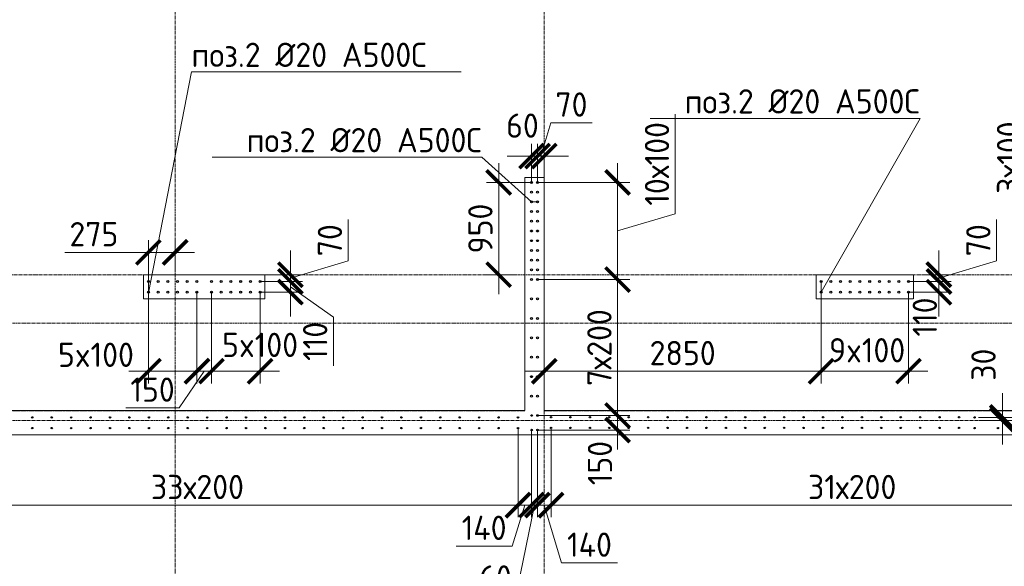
# Model space of a CAD drawing. Header units: millimetres. Extents: x -56135 to 1694203, y -446411 to -23139.
# Tile 292 of 311: x 995958 to 1006094, y -84873 to -79244. Entities that reach past the tile are written whole.
import ezdxf
from ezdxf import colors
from ezdxf.entities.mleader import LeaderData, LeaderLine
from ezdxf.math import Vec2, Vec3

# ---------------------------------------------------------------- set-up
doc = ezdxf.new("R2010")
doc.units = ezdxf.units.MM
for name, pattern in [('01 Штриховая _4 мм_', [6, 3.5, -2.5]), ('______5', [1100, 800, -100, 100, -100]), ('HIDDEN2', [4.7625, 3.175, -1.5875]), ('осевая', [50.8, 31.75, -6.35, 6.35, -6.35])]:
    doc.linetypes.add(name, pattern=pattern)
for name, color, linetype, lineweight in [('1 Стены', 3, 'Continuous', 30), ('Оси', 40, '______5', 18), ('подоснова', 151, 'Continuous', 5), ('РАЗМЕРЫ', 1, 'Continuous', 9), ('СТЕНЫ', 3, 'Continuous', 30)]:
    doc.layers.add(name, color=color, linetype=linetype, lineweight=lineweight)
doc.styles.add('GOST-2.304_Type-B', font='GOST_Common.ttf')
doc.dimstyles.new('СПДС', dxfattribs={"dimscale": 100, "dimtxt": 2.5, "dimasz": 2.5, "dimexe": 1.25, "dimexo": 0, "dimtad": 1, "dimdec": 0, "dimtxsty": 'GOST-2.304_Type-B', "dimblk": 'ARCHTICK', "dimcen": 2.5, "dimdle": 2, "dimadec": 0, "dimazin": 2, "dimtfac": 0.75, "dimtdec": 0, "dimtmove": 1, "dimatfit": 3, "dimfxl": 1, "dimtolj": 1, "dimarcsym": 1})

# ---------------------------------------------------------------- blocks, each defined once
blk = doc.blocks.new('оси 2.2-2.3')
at = {"layer": 'Оси', "color": 16, "linetype": 'осевая', "lineweight": 0, "transparency": 33554687}
for p, q in [((511254.9, -104267.9), (511254.9, -134893.5)), ((515054.9, -104267.9), (515054.9, -134893.5)), ((468653.8, -126895.4), (523707.4, -126895.4)), ((468076.3, -127395.4), (524372.9, -127395.4)), ((468076.3, -128395.4), (524372.9, -128395.4))]:
    blk.add_line(p, q, dxfattribs=at)
blk = doc.blocks.new('стены тп')
at = {"layer": '1 Стены', "color": 252, "linetype": 'HIDDEN2', "lineweight": 0, "true_color": 0x939598}
for p, q in [((903071, -206926), (902991, -206926)), ((902991, -206926), (902991, -207046)), ((903191, -206926), (903071, -206926)), ((903191, -209326), (903191, -206926)), ((902991, -207046), (902991, -209326)), ((899190, -207926), (899065, -207926)), ((899065, -207926), (899065, -208176)), ((900070, -207926), (899190, -207926)), ((900190, -207926), (900070, -207926)), ((900315, -207926), (900190, -207926)), ((900315, -208176), (900315, -207926)), ((906991, -207926), (905990, -207926)), ((905990, -207926), (905990, -208176)), ((906991, -208176), (906991, -207926)), ((899065, -208176), (899190, -208176)), ((899190, -208176), (900070, -208176)), ((900070, -208176), (900190, -208176)), ((900190, -208176), (900315, -208176)), ((905990, -208176), (906991, -208176)), ((898091, -209326), (896391, -209326)), ((898211, -209326), (898091, -209326)), ((900070, -209326), (898211, -209326)), ((900190, -209326), (900070, -209326)), ((902991, -209326), (900190, -209326)), ((907481, -209326), (903191, -209326)), ((907731, -209326), (907481, -209326)), ((909391, -209326), (907731, -209326)), ((884041, -209576), (909391, -209576))]:
    blk.add_line(p, q, dxfattribs=at)
blk = doc.blocks.new('_ArchTick')
at = {"color": 0, "linetype": 'ByBlock', "const_width": 0.15}
blk.add_lwpolyline([(-0.5, -0.5), (0.5, 0.5)], dxfattribs=at)
blk = doc.blocks.new('*D1674')
at = {"layer": 'DEFPOINTS', "color": 0, "transparency": 16777216}
for p in [(1001289, -80920), (1001289, -81920), (1002113, -81920)]:
    blk.add_point(p, dxfattribs=at)
at = {"layer": 'РАЗМЕРЫ', "color": 0, "lineweight": -2, "transparency": 16777216}
for p, q in [((1002707, -81242), (1002707, -80217)), ((1002113, -80720), (1002113, -82120)), ((1001289, -80920), (1002238, -80920)), ((1002113, -81420), (1002707, -81242)), ((1001289, -81920), (1002238, -81920))]:
    blk.add_line(p, q, dxfattribs=at)
at = {"layer": 'РАЗМЕРЫ', "color": 0, "lineweight": -2, "transparency": 16777216, "xscale": 250, "yscale": 250, "zscale": 250}
for p, rotation in [((1002113, -80920), 90), ((1002113, -81920), 270)]:
    blk.add_blockref('_ArchTick', p, dxfattribs=dict(at, rotation=rotation))
at = {"layer": 'РАЗМЕРЫ', "color": 0, "transparency": 16777216, "insert": (1002519, -80729), "char_height": 250, "attachment_point": 5, "rotation": 90, "style": 'GOST-2.304_Type-B'}
blk.add_mtext('\\A1;10х100', dxfattribs=at)
blk = doc.blocks.new('*D1675')
at = {"layer": 'DEFPOINTS', "color": 0, "transparency": 16777216}
for p in [(1001289, -81920), (1001288, -83320, -360), (1002113, -83320)]:
    blk.add_point(p, dxfattribs=at)
at = {"layer": 'РАЗМЕРЫ', "color": 0, "lineweight": -2, "transparency": 16777216}
for p, q in [((1002113, -81720), (1002113, -83520)), ((1001289, -81920), (1002238, -81920)), ((1001288, -83320), (1002238, -83320))]:
    blk.add_line(p, q, dxfattribs=at)
at = {"layer": 'РАЗМЕРЫ', "color": 0, "lineweight": -2, "transparency": 16777216, "xscale": 250, "yscale": 250, "zscale": 250}
for p, rotation in [((1002113, -81920), 90), ((1002113, -83320), 270)]:
    blk.add_blockref('_ArchTick', p, dxfattribs=dict(at, rotation=rotation))
at = {"layer": 'РАЗМЕРЫ', "color": 0, "transparency": 16777216, "insert": (1001926, -82620), "char_height": 250, "attachment_point": 5, "rotation": 90, "style": 'GOST-2.304_Type-B'}
blk.add_mtext('\\A1;7х200', dxfattribs=at)
blk = doc.blocks.new('*D1676')
at = {"layer": 'DEFPOINTS', "color": 0, "transparency": 16777216}
for p in [(1001289, -80649), (1001289, -80920), (1001358, -80910)]:
    blk.add_point(p, dxfattribs=at)
at = {"layer": 'РАЗМЕРЫ', "color": 0, "lineweight": -2, "transparency": 16777216}
for p, q in [((1001323, -80649), (1001426, -80305)), ((1001426, -80305), (1001850, -80305)), ((1001289, -80920), (1001289, -80524)), ((1001358, -80910), (1001358, -80524)), ((1001289, -80649), (1001039, -80649)), ((1001358, -80649), (1001289, -80649)), ((1001358, -80649), (1001289, -80649)), ((1001358, -80649), (1001608, -80649))]:
    blk.add_line(p, q, dxfattribs=at)
at = {"layer": 'РАЗМЕРЫ', "color": 0, "lineweight": -2, "transparency": 16777216, "xscale": 250, "yscale": 250, "zscale": 250}
blk.add_blockref('_ArchTick', (1001289, -80649), dxfattribs=at)
at = {"layer": 'РАЗМЕРЫ', "color": 0, "lineweight": -2, "transparency": 16777216, "xscale": 250, "yscale": 250, "zscale": 250, "rotation": 180}
blk.add_blockref('_ArchTick', (1001358, -80649), dxfattribs=at)
at = {"layer": 'РАЗМЕРЫ', "color": 0, "transparency": 16777216, "insert": (1001638, -80118), "char_height": 250, "attachment_point": 5, "style": 'GOST-2.304_Type-B'}
blk.add_mtext('\\A1;70', dxfattribs=at)
blk = doc.blocks.new('*D1677')
at = {"layer": 'DEFPOINTS', "color": 0, "transparency": 16777216}
for p in [(1001228, -80649), (1001289, -80831), (1001228, -80920)]:
    blk.add_point(p, dxfattribs=at)
at = {"layer": 'РАЗМЕРЫ', "color": 0, "lineweight": -2, "transparency": 16777216}
for p, q in [((1001228, -80920), (1001228, -80524)), ((1001289, -80831), (1001289, -80524)), ((1001228, -80649), (1000978, -80649)), ((1001289, -80649), (1001228, -80649)), ((1001289, -80649), (1001539, -80649))]:
    blk.add_line(p, q, dxfattribs=at)
at = {"layer": 'РАЗМЕРЫ', "color": 0, "lineweight": -2, "transparency": 16777216, "xscale": 250, "yscale": 250, "zscale": 250}
blk.add_blockref('_ArchTick', (1001228, -80649), dxfattribs=at)
at = {"layer": 'РАЗМЕРЫ', "color": 0, "lineweight": -2, "transparency": 16777216, "xscale": 250, "yscale": 250, "zscale": 250, "rotation": 180}
blk.add_blockref('_ArchTick', (1001289, -80649), dxfattribs=at)
at = {"layer": 'РАЗМЕРЫ', "color": 0, "transparency": 16777216, "insert": (1001134, -80335), "char_height": 250, "attachment_point": 5, "style": 'GOST-2.304_Type-B'}
blk.add_mtext('\\A1;60', dxfattribs=at)
blk = doc.blocks.new('*D1678')
at = {"layer": 'DEFPOINTS', "color": 0, "transparency": 16777216}
for p in [(1001288, -83320, -360), (1001296, -83470, -360), (1002113, -83470)]:
    blk.add_point(p, dxfattribs=at)
at = {"layer": 'РАЗМЕРЫ', "color": 0, "lineweight": -2, "transparency": 16777216}
for p, q in [((1002113, -83120), (1002113, -83670)), ((1001288, -83320), (1002238, -83320)), ((1001296, -83470), (1002238, -83470))]:
    blk.add_line(p, q, dxfattribs=at)
at = {"layer": 'РАЗМЕРЫ', "color": 0, "lineweight": -2, "transparency": 16777216, "xscale": 250, "yscale": 250, "zscale": 250}
for p, rotation in [((1002113, -83320), 90), ((1002113, -83470), 270)]:
    blk.add_blockref('_ArchTick', p, dxfattribs=dict(at, rotation=rotation))
at = {"layer": 'РАЗМЕРЫ', "color": 0, "transparency": 16777216, "insert": (1001932, -83810), "char_height": 250, "attachment_point": 5, "rotation": 90, "style": 'GOST-2.304_Type-B'}
blk.add_mtext('\\A1;150', dxfattribs=at)
blk = doc.blocks.new('*D1679')
at = {"layer": 'DEFPOINTS', "color": 0, "transparency": 16777216}
for p in [(1000889, -80920), (1001228, -80920), (1001046, -81870)]:
    blk.add_point(p, dxfattribs=at)
at = {"layer": 'РАЗМЕРЫ', "color": 0, "lineweight": -2, "transparency": 16777216}
for p, q in [((1000889, -82070), (1000889, -80720)), ((1001228, -80920), (1000764, -80920)), ((1001046, -81870), (1000764, -81870))]:
    blk.add_line(p, q, dxfattribs=at)
at = {"layer": 'РАЗМЕРЫ', "color": 0, "lineweight": -2, "transparency": 16777216, "xscale": 250, "yscale": 250, "zscale": 250}
for p, rotation in [((1000889, -80920), 90), ((1000889, -81870), 270)]:
    blk.add_blockref('_ArchTick', p, dxfattribs=dict(at, rotation=rotation))
at = {"layer": 'РАЗМЕРЫ', "color": 0, "transparency": 16777216, "insert": (1000701, -81395), "char_height": 250, "attachment_point": 5, "rotation": 90, "style": 'GOST-2.304_Type-B'}
blk.add_mtext('\\A1;950', dxfattribs=at)
blk = doc.blocks.new('_None')
blk = doc.blocks.new('*D1895')
at = {"layer": 'DEFPOINTS', "color": 0, "transparency": 16777216}
for p in [(994488, -83470, -360), (1001088, -83450, -720), (994488, -84243)]:
    blk.add_point(p, dxfattribs=at)
at = {"layer": 'РАЗМЕРЫ', "color": 0, "lineweight": -2, "transparency": 16777216}
for p, q in [((994488, -83470), (994488, -84368)), ((1001088, -83450), (1001088, -84368)), ((1001288, -84243), (994288, -84243))]:
    blk.add_line(p, q, dxfattribs=at)
at = {"layer": 'РАЗМЕРЫ', "color": 0, "lineweight": -2, "transparency": 16777216, "xscale": 250, "yscale": 250, "zscale": 250, "rotation": 180}
blk.add_blockref('_ArchTick', (994488, -84243), dxfattribs=at)
at = {"layer": 'РАЗМЕРЫ', "color": 0, "lineweight": -2, "transparency": 16777216, "xscale": 250, "yscale": 250, "zscale": 250}
blk.add_blockref('_ArchTick', (1001088, -84243), dxfattribs=at)
at = {"layer": 'РАЗМЕРЫ', "color": 0, "transparency": 16777216, "insert": (997788, -84056), "char_height": 250, "attachment_point": 5, "style": 'GOST-2.304_Type-B'}
blk.add_mtext('\\A1;33х200', dxfattribs=at)
blk = doc.blocks.new('*D1896')
at = {"layer": 'DEFPOINTS', "color": 0, "transparency": 16777216}
for p in [(1001088, -83450, -720), (1001228, -83470, -360), (1001228, -84243)]:
    blk.add_point(p, dxfattribs=at)
at = {"layer": 'РАЗМЕРЫ', "color": 0, "lineweight": -2, "transparency": 16777216}
for p, q in [((1001088, -83450), (1001088, -84368)), ((1001228, -83470), (1001228, -84368)), ((1000888, -84243), (1001428, -84243)), ((1001158, -84243), (1001027, -84664)), ((1001027, -84664), (1000452, -84664))]:
    blk.add_line(p, q, dxfattribs=at)
at = {"layer": 'РАЗМЕРЫ', "color": 0, "lineweight": -2, "transparency": 16777216, "xscale": 250, "yscale": 250, "zscale": 250, "rotation": 180}
blk.add_blockref('_ArchTick', (1001088, -84243), dxfattribs=at)
at = {"layer": 'РАЗМЕРЫ', "color": 0, "lineweight": -2, "transparency": 16777216, "xscale": 250, "yscale": 250, "zscale": 250}
blk.add_blockref('_ArchTick', (1001228, -84243), dxfattribs=at)
at = {"layer": 'РАЗМЕРЫ', "color": 0, "transparency": 16777216, "insert": (1000739, -84477), "char_height": 250, "attachment_point": 5, "style": 'GOST-2.304_Type-B'}
blk.add_mtext('\\A1;140', dxfattribs=at)
blk = doc.blocks.new('*D1897')
at = {"layer": 'DEFPOINTS', "color": 0, "transparency": 16777216}
for p in [(1001228, -83470, -360), (1001288, -83470, -360), (1001288, -84243)]:
    blk.add_point(p, dxfattribs=at)
at = {"layer": 'РАЗМЕРЫ', "color": 0, "lineweight": -2, "transparency": 16777216}
for p, q in [((1001228, -83470), (1001228, -84368)), ((1001288, -83470), (1001288, -84368)), ((1001228, -84243), (1000978, -84243)), ((1001258, -84243), (1001068, -85176)), ((1001228, -84243), (1001288, -84243)), ((1001228, -84243), (1001288, -84243)), ((1001288, -84243), (1001538, -84243)), ((1001068, -85176), (1000643, -85176))]:
    blk.add_line(p, q, dxfattribs=at)
at = {"layer": 'РАЗМЕРЫ', "color": 0, "lineweight": -2, "transparency": 16777216, "xscale": 250, "yscale": 250, "zscale": 250}
blk.add_blockref('_ArchTick', (1001228, -84243), dxfattribs=at)
at = {"layer": 'РАЗМЕРЫ', "color": 0, "lineweight": -2, "transparency": 16777216, "xscale": 250, "yscale": 250, "zscale": 250, "rotation": 180}
blk.add_blockref('_ArchTick', (1001288, -84243), dxfattribs=at)
at = {"layer": 'РАЗМЕРЫ', "color": 0, "transparency": 16777216, "insert": (1000856, -84988), "char_height": 250, "attachment_point": 5, "style": 'GOST-2.304_Type-B'}
blk.add_mtext('\\A1;60', dxfattribs=at)
blk = doc.blocks.new('*D1898')
at = {"layer": 'DEFPOINTS', "color": 0, "transparency": 16777216}
for p in [(1001288, -83470, -360), (1001428, -83448, -720), (1001428, -84243)]:
    blk.add_point(p, dxfattribs=at)
at = {"layer": 'РАЗМЕРЫ', "color": 0, "lineweight": -2, "transparency": 16777216}
for p, q in [((1001288, -83470), (1001288, -84368)), ((1001428, -83448), (1001428, -84368)), ((1001088, -84243), (1001628, -84243)), ((1001358, -84243), (1001536, -84837)), ((1001536, -84837), (1002111, -84837))]:
    blk.add_line(p, q, dxfattribs=at)
at = {"layer": 'РАЗМЕРЫ', "color": 0, "lineweight": -2, "transparency": 16777216, "xscale": 250, "yscale": 250, "zscale": 250, "rotation": 180}
blk.add_blockref('_ArchTick', (1001288, -84243), dxfattribs=at)
at = {"layer": 'РАЗМЕРЫ', "color": 0, "lineweight": -2, "transparency": 16777216, "xscale": 250, "yscale": 250, "zscale": 250}
blk.add_blockref('_ArchTick', (1001428, -84243), dxfattribs=at)
at = {"layer": 'РАЗМЕРЫ', "color": 0, "transparency": 16777216, "insert": (1001824, -84650), "char_height": 250, "attachment_point": 5, "style": 'GOST-2.304_Type-B'}
blk.add_mtext('\\A1;140', dxfattribs=at)
blk = doc.blocks.new('*D1605')
at = {"layer": 'DEFPOINTS', "color": 0, "transparency": 16777216}
for p in [(998433, -81940), (998745, -81940), (998433, -82050)]:
    blk.add_point(p, dxfattribs=at)
at = {"layer": 'РАЗМЕРЫ', "color": 0, "lineweight": -2, "transparency": 16777216}
for p, q in [((998745, -81940), (998745, -81690)), ((998433, -81940), (998870, -81940)), ((998745, -82050), (998745, -81940)), ((998745, -82050), (998745, -81940)), ((998745, -81995), (999188, -82307)), ((998433, -82050), (998870, -82050)), ((998745, -82050), (998745, -82300)), ((999188, -82307), (999188, -82807))]:
    blk.add_line(p, q, dxfattribs=at)
at = {"layer": 'РАЗМЕРЫ', "color": 0, "lineweight": -2, "transparency": 16777216, "xscale": 250, "yscale": 250, "zscale": 250}
for p, rotation in [((998745, -81940), 270), ((998745, -82050), 90)]:
    blk.add_blockref('_ArchTick', p, dxfattribs=dict(at, rotation=rotation))
at = {"layer": 'РАЗМЕРЫ', "color": 0, "transparency": 16777216, "insert": (999000, -82557), "char_height": 250, "attachment_point": 5, "rotation": 90, "style": 'GOST-2.304_Type-B'}
blk.add_mtext('\\A1;110', dxfattribs=at)
blk = doc.blocks.new('*D1606')
at = {"layer": 'DEFPOINTS', "color": 0, "transparency": 16777216}
for p in [(997283, -82050), (997783, -82050), (997783, -82864)]:
    blk.add_point(p, dxfattribs=at)
at = {"layer": 'РАЗМЕРЫ', "color": 0, "lineweight": -2, "transparency": 16777216}
for p, q in [((997283, -82050), (997283, -82989)), ((997783, -82050), (997783, -82989)), ((997083, -82864), (997983, -82864))]:
    blk.add_line(p, q, dxfattribs=at)
at = {"layer": 'РАЗМЕРЫ', "color": 0, "lineweight": -2, "transparency": 16777216, "xscale": 250, "yscale": 250, "zscale": 250, "rotation": 180}
blk.add_blockref('_ArchTick', (997283, -82864), dxfattribs=at)
at = {"layer": 'РАЗМЕРЫ', "color": 0, "lineweight": -2, "transparency": 16777216, "xscale": 250, "yscale": 250, "zscale": 250}
blk.add_blockref('_ArchTick', (997783, -82864), dxfattribs=at)
at = {"layer": 'РАЗМЕРЫ', "color": 0, "transparency": 16777216, "insert": (996743, -82695), "char_height": 250, "attachment_point": 5, "style": 'GOST-2.304_Type-B'}
blk.add_mtext('\\A1;5x100', dxfattribs=at)
blk = doc.blocks.new('*D1607')
at = {"layer": 'DEFPOINTS', "color": 0, "transparency": 16777216}
for p in [(997783, -82050), (997933, -82050), (997933, -82864)]:
    blk.add_point(p, dxfattribs=at)
at = {"layer": 'РАЗМЕРЫ', "color": 0, "lineweight": -2, "transparency": 16777216}
for p, q in [((997783, -82050), (997783, -82989)), ((997933, -82050), (997933, -82989)), ((997583, -82864), (998133, -82864)), ((997858, -82864), (997601, -83241)), ((997601, -83241), (997051, -83241))]:
    blk.add_line(p, q, dxfattribs=at)
at = {"layer": 'РАЗМЕРЫ', "color": 0, "lineweight": -2, "transparency": 16777216, "xscale": 250, "yscale": 250, "zscale": 250, "rotation": 180}
blk.add_blockref('_ArchTick', (997783, -82864), dxfattribs=at)
at = {"layer": 'РАЗМЕРЫ', "color": 0, "lineweight": -2, "transparency": 16777216, "xscale": 250, "yscale": 250, "zscale": 250}
blk.add_blockref('_ArchTick', (997933, -82864), dxfattribs=at)
at = {"layer": 'РАЗМЕРЫ', "color": 0, "transparency": 16777216, "insert": (997326, -83054), "char_height": 250, "attachment_point": 5, "style": 'GOST-2.304_Type-B'}
blk.add_mtext('\\A1;150', dxfattribs=at)
blk = doc.blocks.new('*D1608')
at = {"layer": 'DEFPOINTS', "color": 0, "transparency": 16777216}
for p in [(997933, -82050), (998433, -82050), (998433, -82864)]:
    blk.add_point(p, dxfattribs=at)
at = {"layer": 'РАЗМЕРЫ', "color": 0, "lineweight": -2, "transparency": 16777216}
for p, q in [((997933, -82050), (997933, -82989)), ((998433, -82050), (998433, -82989)), ((997733, -82864), (998633, -82864))]:
    blk.add_line(p, q, dxfattribs=at)
at = {"layer": 'РАЗМЕРЫ', "color": 0, "lineweight": -2, "transparency": 16777216, "xscale": 250, "yscale": 250, "zscale": 250, "rotation": 180}
blk.add_blockref('_ArchTick', (997933, -82864), dxfattribs=at)
at = {"layer": 'РАЗМЕРЫ', "color": 0, "lineweight": -2, "transparency": 16777216, "xscale": 250, "yscale": 250, "zscale": 250}
blk.add_blockref('_ArchTick', (998433, -82864), dxfattribs=at)
at = {"layer": 'РАЗМЕРЫ', "color": 0, "transparency": 16777216, "insert": (998433, -82593), "char_height": 250, "attachment_point": 5, "style": 'GOST-2.304_Type-B'}
blk.add_mtext('\\A1;5x100', dxfattribs=at)
blk = doc.blocks.new('*D1609')
at = {"layer": 'DEFPOINTS', "color": 0, "transparency": 16777216}
for p in [(1005108, -81940), (1005421, -81940), (1005108, -82050)]:
    blk.add_point(p, dxfattribs=at)
at = {"layer": 'РАЗМЕРЫ', "color": 0, "lineweight": -2, "transparency": 16777216}
for p, q in [((1005421, -81940), (1005421, -81690)), ((1005108, -81940), (1005546, -81940)), ((1005421, -82050), (1005421, -81940)), ((1005108, -82050), (1005546, -82050)), ((1005421, -82050), (1005421, -82300))]:
    blk.add_line(p, q, dxfattribs=at)
at = {"layer": 'РАЗМЕРЫ', "color": 0, "lineweight": -2, "transparency": 16777216, "xscale": 250, "yscale": 250, "zscale": 250}
for p, rotation in [((1005421, -81940), 270), ((1005421, -82050), 90)]:
    blk.add_blockref('_ArchTick', p, dxfattribs=dict(at, rotation=rotation))
at = {"layer": 'РАЗМЕРЫ', "color": 0, "transparency": 16777216, "insert": (1005276, -82306), "char_height": 250, "attachment_point": 5, "rotation": 90, "style": 'GOST-2.304_Type-B'}
blk.add_mtext('\\A1;110', dxfattribs=at)
blk = doc.blocks.new('*D1610')
at = {"layer": 'DEFPOINTS', "color": 0, "transparency": 16777216}
for p in [(1004208, -82050), (1005108, -82050), (1005108, -82864)]:
    blk.add_point(p, dxfattribs=at)
at = {"layer": 'РАЗМЕРЫ', "color": 0, "lineweight": -2, "transparency": 16777216}
for p, q in [((1004208, -82050), (1004208, -82989)), ((1005108, -82050), (1005108, -82989)), ((1004008, -82864), (1005308, -82864))]:
    blk.add_line(p, q, dxfattribs=at)
at = {"layer": 'РАЗМЕРЫ', "color": 0, "lineweight": -2, "transparency": 16777216, "xscale": 250, "yscale": 250, "zscale": 250, "rotation": 180}
blk.add_blockref('_ArchTick', (1004208, -82864), dxfattribs=at)
at = {"layer": 'РАЗМЕРЫ', "color": 0, "lineweight": -2, "transparency": 16777216, "xscale": 250, "yscale": 250, "zscale": 250}
blk.add_blockref('_ArchTick', (1005108, -82864), dxfattribs=at)
at = {"layer": 'РАЗМЕРЫ', "color": 0, "transparency": 16777216, "insert": (1004682, -82648), "char_height": 250, "attachment_point": 5, "style": 'GOST-2.304_Type-B'}
blk.add_mtext('\\A1;9x100', dxfattribs=at)
blk = doc.blocks.new('*D1590')
at = {"layer": 'DEFPOINTS', "color": 0, "transparency": 16777216}
for p in [(1005254, -81870), (1005421, -81870), (1005108, -81940)]:
    blk.add_point(p, dxfattribs=at)
at = {"layer": 'РАЗМЕРЫ', "color": 0, "lineweight": -2, "transparency": 16777216}
for p, q in [((1006014, -81727), (1006014, -81303)), ((1005421, -81870), (1005421, -81620)), ((1005421, -81905), (1006014, -81727)), ((1005254, -81870), (1005546, -81870)), ((1005421, -81940), (1005421, -81870)), ((1005421, -81940), (1005421, -81870)), ((1005108, -81940), (1005546, -81940)), ((1005421, -81940), (1005421, -82190))]:
    blk.add_line(p, q, dxfattribs=at)
at = {"layer": 'РАЗМЕРЫ', "color": 0, "lineweight": -2, "transparency": 16777216, "xscale": 250, "yscale": 250, "zscale": 250}
for p, rotation in [((1005421, -81870), 270), ((1005421, -81940), 90)]:
    blk.add_blockref('_ArchTick', p, dxfattribs=dict(at, rotation=rotation))
at = {"layer": 'РАЗМЕРЫ', "color": 0, "transparency": 16777216, "insert": (1005827, -81515), "char_height": 250, "attachment_point": 5, "rotation": 90, "style": 'GOST-2.304_Type-B'}
blk.add_mtext('\\A1;70', dxfattribs=at)
blk = doc.blocks.new('*D1591')
at = {"layer": 'DEFPOINTS', "color": 0, "transparency": 16777216}
for p in [(998483, -81870), (998745, -81870), (998433, -81940)]:
    blk.add_point(p, dxfattribs=at)
at = {"layer": 'РАЗМЕРЫ', "color": 0, "lineweight": -2, "transparency": 16777216}
for p, q in [((999339, -81727), (999339, -81303)), ((998745, -81870), (998745, -81620)), ((998745, -81905), (999339, -81727)), ((998483, -81870), (998870, -81870)), ((998745, -81940), (998745, -81870)), ((998745, -81940), (998745, -81870)), ((998433, -81940), (998870, -81940)), ((998745, -81940), (998745, -82190))]:
    blk.add_line(p, q, dxfattribs=at)
at = {"layer": 'РАЗМЕРЫ', "color": 0, "lineweight": -2, "transparency": 16777216, "xscale": 250, "yscale": 250, "zscale": 250}
for p, rotation in [((998745, -81870), 270), ((998745, -81940), 90)]:
    blk.add_blockref('_ArchTick', p, dxfattribs=dict(at, rotation=rotation))
at = {"layer": 'РАЗМЕРЫ', "color": 0, "transparency": 16777216, "insert": (999152, -81515), "char_height": 250, "attachment_point": 5, "rotation": 90, "style": 'GOST-2.304_Type-B'}
blk.add_mtext('\\A1;70', dxfattribs=at)
blk = doc.blocks.new('*D1970')
at = {"layer": 'DEFPOINTS', "color": 0, "transparency": 16777216}
for p in [(997283, -81640), (997558, -81840), (997283, -81940)]:
    blk.add_point(p, dxfattribs=at)
at = {"layer": 'РАЗМЕРЫ', "color": 0, "lineweight": -2, "transparency": 16777216}
for p, q in [((997283, -81940), (997283, -81515)), ((997558, -81840), (997558, -81515)), ((996422, -81640), (997283, -81640)), ((997758, -81640), (997083, -81640))]:
    blk.add_line(p, q, dxfattribs=at)
at = {"layer": 'РАЗМЕРЫ', "color": 0, "lineweight": -2, "transparency": 16777216, "xscale": 250, "yscale": 250, "zscale": 250, "rotation": 180}
blk.add_blockref('_ArchTick', (997283, -81640), dxfattribs=at)
at = {"layer": 'РАЗМЕРЫ', "color": 0, "lineweight": -2, "transparency": 16777216, "xscale": 250, "yscale": 250, "zscale": 250}
blk.add_blockref('_ArchTick', (997558, -81640), dxfattribs=at)
at = {"layer": 'РАЗМЕРЫ', "color": 0, "transparency": 16777216, "insert": (996722, -81453), "char_height": 250, "attachment_point": 5, "style": 'GOST-2.304_Type-B'}
blk.add_mtext('\\A1;275', dxfattribs=at)
blk = doc.blocks.new('*D1592')
at = {"layer": 'DEFPOINTS', "color": 0, "transparency": 16777216}
for p in [(1004208, -82050), (1001358, -82546), (1001358, -82864)]:
    blk.add_point(p, dxfattribs=at)
at = {"layer": 'РАЗМЕРЫ', "color": 0, "lineweight": -2, "transparency": 16777216}
for p, q in [((1004208, -82050), (1004208, -82989)), ((1001358, -82546), (1001358, -82989)), ((1004408, -82864), (1001158, -82864))]:
    blk.add_line(p, q, dxfattribs=at)
at = {"layer": 'РАЗМЕРЫ', "color": 0, "lineweight": -2, "transparency": 16777216, "xscale": 250, "yscale": 250, "zscale": 250, "rotation": 180}
blk.add_blockref('_ArchTick', (1001358, -82864), dxfattribs=at)
at = {"layer": 'РАЗМЕРЫ', "color": 0, "lineweight": -2, "transparency": 16777216, "xscale": 250, "yscale": 250, "zscale": 250}
blk.add_blockref('_ArchTick', (1004208, -82864), dxfattribs=at)
at = {"layer": 'РАЗМЕРЫ', "color": 0, "transparency": 16777216, "insert": (1002783, -82677), "char_height": 250, "attachment_point": 5, "style": 'GOST-2.304_Type-B'}
blk.add_mtext('\\A1;2850', dxfattribs=at)
blk = doc.blocks.new('*D1593')
at = {"layer": 'DEFPOINTS', "color": 0, "transparency": 16777216}
for p in [(1005827, -83370), (1005828, -83340, -360), (1006074, -83370)]:
    blk.add_point(p, dxfattribs=at)
at = {"layer": 'РАЗМЕРЫ', "color": 0, "lineweight": -2, "transparency": 16777216}
for p, q in [((1006074, -83340), (1006074, -83090)), ((1005827, -83370), (1006199, -83370)), ((1005828, -83340), (1006199, -83340)), ((1006074, -83340), (1006074, -83370)), ((1006074, -83370), (1006074, -83620))]:
    blk.add_line(p, q, dxfattribs=at)
at = {"layer": 'РАЗМЕРЫ', "color": 0, "lineweight": -2, "transparency": 16777216, "xscale": 250, "yscale": 250, "zscale": 250}
for p, rotation in [((1006074, -83340), 270), ((1006074, -83370), 90)]:
    blk.add_blockref('_ArchTick', p, dxfattribs=dict(at, rotation=rotation))
at = {"layer": 'РАЗМЕРЫ', "color": 0, "transparency": 16777216, "insert": (1005880, -82797), "char_height": 250, "attachment_point": 5, "rotation": 90, "style": 'GOST-2.304_Type-B'}
blk.add_mtext('\\A1;30', dxfattribs=at)
blk = doc.blocks.new('*D1551')
at = {"layer": 'DEFPOINTS', "color": 0, "transparency": 16777216}
for p in [(1007628, -83520), (1001428, -83658), (1007628, -84243)]:
    blk.add_point(p, dxfattribs=at)
at = {"layer": 'РАЗМЕРЫ', "color": 0, "lineweight": -2, "transparency": 16777216}
for p, q in [((1007628, -83520), (1007628, -84368)), ((1001428, -83658), (1001428, -84368)), ((1001228, -84243), (1007828, -84243))]:
    blk.add_line(p, q, dxfattribs=at)
at = {"layer": 'РАЗМЕРЫ', "color": 0, "lineweight": -2, "transparency": 16777216, "xscale": 250, "yscale": 250, "zscale": 250, "rotation": 180}
blk.add_blockref('_ArchTick', (1001428, -84243), dxfattribs=at)
at = {"layer": 'РАЗМЕРЫ', "color": 0, "lineweight": -2, "transparency": 16777216, "xscale": 250, "yscale": 250, "zscale": 250}
blk.add_blockref('_ArchTick', (1007628, -84243), dxfattribs=at)
at = {"layer": 'РАЗМЕРЫ', "color": 0, "transparency": 16777216, "insert": (1004528, -84056), "char_height": 250, "attachment_point": 5, "style": 'GOST-2.304_Type-B'}
blk.add_mtext('\\A1;31х200', dxfattribs=at)
blk = doc.blocks.new('*D2024')
at = {"layer": 'DEFPOINTS', "color": 0, "transparency": 16777216}
for p in [(1007258, -81172), (1007628, -81172), (1007628, -81472)]:
    blk.add_point(p, dxfattribs=at)
at = {"layer": 'РАЗМЕРЫ', "color": 0, "lineweight": -2, "transparency": 16777216}
for p, q in [((1006331, -81115), (1006331, -80215)), ((1007258, -81672), (1007258, -80972)), ((1007258, -81322), (1006331, -81115)), ((1007628, -81172), (1007133, -81172)), ((1007628, -81472), (1007133, -81472))]:
    blk.add_line(p, q, dxfattribs=at)
at = {"layer": 'РАЗМЕРЫ', "color": 0, "lineweight": -2, "transparency": 16777216, "xscale": 250, "yscale": 250, "zscale": 250}
for p, rotation in [((1007258, -81172), 90), ((1007258, -81472), 270)]:
    blk.add_blockref('_ArchTick', p, dxfattribs=dict(at, rotation=rotation))
at = {"layer": 'РАЗМЕРЫ', "color": 0, "transparency": 16777216, "insert": (1006143, -80665), "char_height": 250, "attachment_point": 5, "rotation": 90, "style": 'GOST-2.304_Type-B'}
blk.add_mtext('\\A1;3х100', dxfattribs=at)
blk = doc.blocks.new('стены  тп')
at = {"layer": 'СТЕНЫ', "color": 251, "linetype": '01 Штриховая _4 мм_', "lineweight": 0, "true_color": 0x636466}
for p, q in [((583192, -336026, 3100), (583112, -336026, 3100)), ((583112, -336026, 3100), (583112, -336146, 3100)), ((583312, -336026, 3100), (583192, -336026, 3100)), ((583312, -338426, 3100), (583312, -336026, 3100)), ((583112, -336146, 3100), (583112, -338426, 3100)), ((579312, -337026, 3100), (579187, -337026, 3100)), ((579187, -337026, 3100), (579187, -337276, 3100)), ((580192, -337026, 3100), (579312, -337026, 3100)), ((580312, -337026, 3100), (580192, -337026, 3100)), ((580437, -337026, 3100), (580312, -337026, 3100)), ((580437, -337276, 3100), (580437, -337026, 3100)), ((587112, -337026, 3100), (586112, -337026, 3100)), ((586112, -337026, 3100), (586112, -337276, 3100)), ((587112, -337276, 3100), (587112, -337026, 3100)), ((579187, -337276, 3100), (579312, -337276, 3100)), ((579312, -337276, 3100), (580192, -337276, 3100)), ((580192, -337276, 3100), (580312, -337276, 3100)), ((580312, -337276, 3100), (580437, -337276, 3100)), ((586112, -337276, 3100), (587112, -337276, 3100)), ((578212, -338426, 3100), (576512, -338426, 3100)), ((578332, -338426, 3100), (578212, -338426, 3100)), ((580192, -338426, 3100), (578332, -338426, 3100)), ((580312, -338426, 3100), (580192, -338426, 3100)), ((583112, -338426, 3100), (580312, -338426, 3100)), ((587602, -338426, 3100), (583312, -338426, 3100)), ((587852, -338426, 3100), (587602, -338426, 3100)), ((589512, -338426, 3100), (587852, -338426, 3100)), ((564162, -338676, 3100), (589512, -338676, 3100))]:
    blk.add_line(p, q, dxfattribs=at)
blk = doc.blocks.new('прпрп')
at = {"layer": 'РАЗМЕРЫ', "color": 6, "linetype": 'Continuous', "lineweight": 30}
for centre, radius in [((1001228.2, -80920), 10), ((1001288.5, -80920), 10), ((1001228.2, -81020), 10), ((1001288.5, -81020), 10), ((1001228.2, -81120), 10), ((1001288.5, -81120), 10), ((1001228.2, -81220), 10), ((1001288.5, -81220), 10), ((1001228.2, -81320), 10), ((1001288.5, -81320), 10), ((1001228.2, -81420), 10), ((1001288.5, -81420), 10), ((1001228.2, -81520), 10), ((1001288.5, -81520), 10), ((1001228.2, -81620), 10), ((1001288.5, -81620), 10), ((1001228.2, -81720), 10), ((1001288.5, -81720), 10), ((1001228.2, -81820), 10), ((1001288.5, -81820), 10), ((997283, -81940), 10), ((997383, -81940), 10), ((997483, -81940), 10), ((997583, -81940), 10), ((997683, -81940), 10), ((997783, -81940), 10), ((997933, -81940), 10), ((998033, -81940), 10), ((998133, -81940), 10), ((998233, -81940), 10), ((998333, -81940), 10), ((998433, -81940), 10), ((1001228.2, -81920), 10), ((1001288.5, -81920), 10), ((1004208.2, -81940), 10), ((1004308.2, -81940), 10), ((1004408.2, -81940), 10), ((1004508.2, -81940), 10), ((1004608.2, -81940), 10), ((1004708.2, -81940), 10), ((1004808.2, -81940), 10), ((1004908.2, -81940), 10), ((1005008.2, -81940), 10), ((1005108.2, -81940), 10), ((997283, -82050), 10), ((997383, -82050), 10), ((997483, -82050), 10), ((997583, -82050), 10), ((997683, -82050), 10), ((997783, -82050), 10), ((997933, -82050), 10), ((998033, -82050), 10), ((998133, -82050), 10), ((998233, -82050), 10), ((998333, -82050), 10), ((998433, -82050), 10), ((1004208.2, -82050), 10), ((1004308.2, -82050), 10), ((1004408.2, -82050), 10), ((1004508.2, -82050), 10), ((1004608.2, -82050), 10), ((1004708.2, -82050), 10), ((1004808.2, -82050), 10), ((1004908.2, -82050), 10), ((1005008.2, -82050), 10), ((1005108.2, -82050), 10), ((1001228.2, -82120), 10), ((1001288.5, -82120), 10), ((1001228.2, -82320), 10), ((1001288.5, -82320), 10), ((1001228.2, -82520), 10), ((1001288.5, -82520), 10), ((1001228.2, -82720), 10), ((1001288.5, -82720), 10), ((1001228.2, -82920), 10), ((1001288.5, -82920), 10), ((1001228.2, -83120), 10), ((1001288.5, -83120), 10), ((1001228.1, -83320, -360), 8), ((1001288.4, -83320, -360), 8), ((1001228.1, -83470, -360), 8), ((1001288.4, -83470, -360), 8)]:
    blk.add_circle(centre, radius, dxfattribs=at)
at = {"layer": 'РАЗМЕРЫ', "color": 8, "linetype": 'Continuous', "lineweight": 30}
for centre in [(996088.1, -83339.6, -720), (996288.1, -83339.6, -720), (996488.1, -83339.6, -720), (996688.1, -83339.6, -720), (996888.1, -83339.6, -720), (997088.1, -83339.6, -720), (997288.1, -83339.6, -720), (997488.1, -83339.6, -720), (997688.1, -83339.6, -720), (997888.1, -83339.6, -720), (998088.1, -83339.6, -720), (998288.1, -83339.6, -720), (998488.1, -83339.6, -720), (998688.1, -83339.6, -720), (998888.1, -83339.6, -720), (999088.1, -83339.6, -720), (999288.1, -83339.6, -720), (999488.1, -83339.6, -720), (999688.1, -83339.6, -720), (999888.1, -83339.6, -720), (1000088.1, -83339.6, -720), (1000288.1, -83339.6, -720), (1000488.1, -83339.6, -720), (1000688.1, -83339.6, -720), (1000888.1, -83339.6, -720), (1001088.1, -83339.6, -720), (1001428, -83337.9, -720), (1001628, -83337.9, -720), (1001828, -83337.9, -720), (1002028, -83337.9, -720), (1002228, -83337.9, -720), (1002428, -83337.9, -720), (1002628, -83337.9, -720), (1002828, -83337.9, -720), (1003028, -83337.9, -720), (1003228, -83337.9, -720), (1003428, -83337.9, -720), (1003628, -83337.9, -720), (1003828, -83337.9, -720), (1004028, -83337.9, -720), (1004228, -83337.9, -720), (1004428, -83337.9, -720), (1004628, -83337.9, -720), (1004828, -83337.9, -720), (1005028, -83337.9, -720), (1005228, -83337.9, -720), (1005428, -83337.9, -720), (1005628, -83337.9, -720), (1005788.1, -83339.6, -720), (1006028.1, -83339.6, -720), (996088.1, -83450, -720), (996288.1, -83450, -720), (996488.1, -83450, -720), (996688.1, -83450, -720), (996888.1, -83450, -720), (997088.1, -83450, -720), (997288.1, -83450, -720), (997488.1, -83450, -720), (997688.1, -83450, -720), (997888.1, -83450, -720), (998088.1, -83450, -720), (998288.1, -83450, -720), (998488.1, -83450, -720), (998688.1, -83450, -720), (998888.1, -83450, -720), (999088.1, -83450, -720), (999288.1, -83450, -720), (999488.1, -83450, -720), (999688.1, -83450, -720), (999888.1, -83450, -720), (1000088.1, -83450, -720), (1000288.1, -83450, -720), (1000488.1, -83450, -720), (1000688.1, -83450, -720), (1000888.1, -83450, -720), (1001088.1, -83450, -720), (1001428, -83448.2, -720), (1001628, -83448.2, -720), (1001828, -83448.2, -720), (1002028, -83448.2, -720), (1002228, -83448.2, -720), (1002428, -83448.2, -720), (1002628, -83448.2, -720), (1002828, -83448.2, -720), (1003028, -83448.2, -720), (1003228, -83448.2, -720), (1003428, -83448.2, -720), (1003628, -83448.2, -720), (1003828, -83448.2, -720), (1004028, -83448.2, -720), (1004228, -83448.2, -720), (1004428, -83448.2, -720), (1004628, -83448.2, -720), (1004828, -83448.2, -720), (1005028, -83448.2, -720), (1005228, -83448.2, -720), (1005428, -83448.2, -720), (1005628, -83448.2, -720), (1005788.1, -83450, -720), (1006028.1, -83450, -720)]:
    blk.add_circle(centre, 7, dxfattribs=at)
at = {"layer": 'РАЗМЕРЫ', "color": 1}
for name, p in [('оси 2.2-2.3', (486303.3, 45025.4)), ('стены тп', (98167.6, 126055.6))]:
    blk.add_blockref(name, p, dxfattribs=at)
at = {"layer": 'РАЗМЕРЫ'}
blk.add_blockref('стены  тп', (418045.9, 255155.8, -3100), dxfattribs=at)
at = {"layer": 'РАЗМЕРЫ', "color": 1}
for base, p1, p2, picture, middle in [((1001288.5, -80649), (1001358.2, -80910.1), (1001288.5, -80920), '*D1676', (1001489, -80117.7)), ((1001358.2, -82864.1), (1004208.2, -82050), (1001358.2, -82545.8), '*D1592', (1002783.2, -82676.6)), ((1001428, -84243.3), (1001288.4, -83470, -360), (1001428, -83448.2, -720), '*D1898', (1001598.8, -84649.5))]:
    dim = blk.add_linear_dim(base=base, p1=p1, p2=p2, dimstyle='СПДС', dxfattribs=at)
    dim.commit()
    dim.dimension.update_dxf_attribs({"geometry": picture, "text_midpoint": middle})
for base, p1, p2, picture, middle in [((1001228.2, -80649), (1001288.5, -80831.5), (1001228.2, -80920), '*D1677', (1001134.1, -80522.9)), ((997283, -81640.3), (997558.2, -81839.8), (997283, -81940), '*D1970', (996722.5, -81626)), ((997933, -82864.1), (997783, -82050), (997933, -82050), '*D1607', (997538, -83241.2)), ((1001228.1, -84243.3), (1001088.1, -83450, -720), (1001228.1, -83470, -360), '*D1896', (1000964.5, -84664.4)), ((1001288.4, -84243.3), (1001228.1, -83470, -360), (1001288.4, -83470, -360), '*D1897', (1001005.6, -85175.9))]:
    dim = blk.add_linear_dim(base=base, p1=p1, p2=p2, dimstyle='СПДС', dxfattribs=at)
    dim.commit()
    dim.dimension.update_dxf_attribs({"geometry": picture, "text_midpoint": middle, "dimtype": 128})
for base, p1, p2, text, picture, middle in [((1002113, -81920), (1001288.5, -80920), (1001288.5, -81920), '10х100', '*D1674', (1002519.3, -81179.4)), ((1002113, -83320), (1001288.5, -81920), (1001288.4, -83320, -360), '7х200', '*D1675', (1001925.5, -82620))]:
    dim = blk.add_linear_dim(base=base, p1=p1, p2=p2, angle=90, text=text, dimstyle='СПДС', dxfattribs=at)
    dim.commit()
    dim.dimension.update_dxf_attribs({"geometry": picture, "text_midpoint": middle})
dim = blk.add_linear_dim(base=(1007258.2, -81172.1), p1=(1007627.8, -81472.1), p2=(1007627.8, -81172.1), angle=90, text='3х100', dimstyle='СПДС', dxfattribs=at)
dim.commit()
dim.dimension.update_dxf_attribs({"geometry": '*D2024', "text_midpoint": (1006330.9, -81052.1), "dimtype": 128})
for base, p1, p2, picture, middle in [((1000888.5, -80920), (1001046.5, -81870), (1001228.2, -80920), '*D1679', (1000701, -81395)), ((998745.4, -81870), (998433, -81940), (998483, -81870), '*D1591', (999151.7, -81664.4)), ((1005420.6, -81870), (1005108.2, -81940), (1005254.4, -81870), '*D1590', (1005826.9, -81664.4))]:
    dim = blk.add_linear_dim(base=base, p1=p1, p2=p2, angle=90, dimstyle='СПДС', dxfattribs=at)
    dim.commit()
    dim.dimension.update_dxf_attribs({"geometry": picture, "text_midpoint": middle})
for base, p1, p2, picture, middle in [((998745.4, -81940), (998433, -82050), (998433, -81940), '*D1605', (999187.9, -82370)), ((1005420.6, -81940), (1005108.2, -82050), (1005108.2, -81940), '*D1609', (1005463.9, -82306.4)), ((1006074.3, -83370), (1005828.4, -83339.6, -360), (1005827.1, -83370), '*D1593', (1006067.2, -82796.7)), ((1002113, -83470), (1001288.4, -83320, -360), (1001296.4, -83470, -360), '*D1678', (1002119.8, -83809.8))]:
    dim = blk.add_linear_dim(base=base, p1=p1, p2=p2, angle=90, dimstyle='СПДС', dxfattribs=at)
    dim.commit()
    dim.dimension.update_dxf_attribs({"geometry": picture, "text_midpoint": middle, "dimtype": 128})
for base, p1, p2, text, picture, middle in [((997783, -82864.1), (997283, -82050), (997783, -82050), '5x100', '*D1606', (996743, -82882.6)), ((998433, -82864.1), (997933, -82050), (998433, -82050), '5x100', '*D1608', (998433, -82780.8)), ((1005108.2, -82864.1), (1004208.2, -82050), (1005108.2, -82050), '9x100', '*D1610', (1004681.6, -82835.2))]:
    dim = blk.add_linear_dim(base=base, p1=p1, p2=p2, text=text, dimstyle='СПДС', dxfattribs=at)
    dim.commit()
    dim.dimension.update_dxf_attribs({"geometry": picture, "text_midpoint": middle, "dimtype": 128})
for base, p1, p2, text, picture, middle in [((994488.4, -84243.3), (1001088.1, -83450, -720), (994488.4, -83470, -360), '33х200', '*D1895', (997788.2, -84055.8)), ((1007628.1, -84243.3), (1001428, -83658.3), (1007628.1, -83520), '31х200', '*D1551', (1004528, -84055.8))]:
    dim = blk.add_linear_dim(base=base, p1=p1, p2=p2, text=text, dimstyle='СПДС', dxfattribs=at)
    dim.commit()
    dim.dimension.update_dxf_attribs({"geometry": picture, "text_midpoint": middle})
at = {"layer": 'подоснова', "color": 4, "ltscale": 0.3}
ml = blk.add_multileader_mtext('Standard', dxfattribs=at)
ml.set_content('{\\C2;поз.2 %%C20 А500С }', color=4, style='GOST-2.304_Type-B')
ml.set_leader_properties(color=256, linetype='ByLayer', lineweight=15)
ml.set_arrow_properties(name='NONE')
ml.build(insert=Vec2(0, 0))
ml.multileader.update_dxf_attribs({"text_left_attachment_type": 6, "text_right_attachment_type": 6, "dogleg_length": 0.1, "arrow_head_size": 18})
ctx = ml.context
ctx.base_point, ctx.char_height, ctx.arrow_head_size, ctx.landing_gap_size, ctx.plane_origin = Vec3(997726, -79781, 360), 250, 18, 20, Vec3(1002311.3, -79441.7, 360)
ctx.left_attachment, ctx.right_attachment, ctx.text_align_type = 6, 6, 1
notes = []
notes.append((ctx, [(1, (1, 1, 0), (997725.9, -79781, 360), (1, 0), 0.1, [(1, [(997283, -81940, 360), (997283, -82058, 360)], 0, [])])]))
ctx.mtext.insert, ctx.mtext.width, ctx.mtext.alignment, ctx.mtext.flow_direction = Vec3(998937.8, -79481, 360), 4075.871, 2, 5
ml = blk.add_multileader_mtext('Standard', dxfattribs=at)
ml.set_content('{\\C2;поз.2 %%C20 А500С }', color=4, style='GOST-2.304_Type-B')
ml.set_leader_properties(color=256, linetype='ByLayer', lineweight=15)
ml.set_arrow_properties(name='NONE')
ml.build(insert=Vec2(0, 0))
ml.multileader.update_dxf_attribs({"text_left_attachment_type": 6, "text_right_attachment_type": 6, "dogleg_length": 0.1, "arrow_head_size": 18})
ctx = ml.context
ctx.base_point, ctx.char_height, ctx.arrow_head_size, ctx.landing_gap_size, ctx.plane_origin = Vec3(1002802.7, -80260.4, 360), 250, 18, 20, Vec3(1008986.4, -79441.7, 360)
ctx.left_attachment, ctx.right_attachment, ctx.text_align_type = 6, 6, 1
notes.append((ctx, [(0, (1, 1, 0), (1005226.5, -80260.4, 360), (-1, 0), 0.1, [(1, [(1004208.2, -81940, 360), (1004208.2, -82050, 360)], 0, [])])]))
ctx.mtext.insert, ctx.mtext.width, ctx.mtext.alignment, ctx.mtext.flow_direction = Vec3(1004014.5, -79960.4, 360), 4075.871, 2, 5
ml = blk.add_multileader_mtext('Standard', dxfattribs=at)
ml.set_content('{\\C2;поз.2 %%C20 А500С }', color=4, style='GOST-2.304_Type-B')
ml.set_leader_properties(color=256, linetype='ByLayer', lineweight=15)
ml.set_arrow_properties(name='NONE')
ml.build(insert=Vec2(0, 0))
ml.multileader.update_dxf_attribs({"text_left_attachment_type": 6, "text_right_attachment_type": 6, "dogleg_length": 0.1, "arrow_head_size": 18})
ctx = ml.context
ctx.base_point, ctx.char_height, ctx.arrow_head_size, ctx.landing_gap_size, ctx.plane_origin = Vec3(998293.4, -80659.3), 250, 18, 20, Vec3(1005787.9, -79698.5)
ctx.left_attachment, ctx.right_attachment, ctx.text_align_type = 6, 6, 1
notes.append((ctx, [(0, (1, 1, 0), (1000717.2, -80659.3), (-1, 0), 0.1, [(1, [(1001288.5, -81120), (1001228.2, -81120)], 0, [])])]))
ctx.mtext.insert, ctx.mtext.width, ctx.mtext.alignment, ctx.mtext.flow_direction = Vec3(999505.3, -80359.3), 4075.871, 2, 5
ml = blk.add_multileader_mtext('Standard', dxfattribs=at)
ml.set_content('{\\C2;поз.5 %%C12 А500С }', color=4, style='GOST-2.304_Type-B')
ml.set_leader_properties(color=256, linetype='ByLayer', lineweight=15)
ml.set_arrow_properties(name='NONE')
ml.build(insert=Vec2(0, 0))
ml.multileader.update_dxf_attribs({"text_left_attachment_type": 6, "text_right_attachment_type": 6, "dogleg_length": 0.1, "arrow_head_size": 18})
ctx = ml.context
ctx.base_point, ctx.char_height, ctx.arrow_head_size, ctx.landing_gap_size, ctx.plane_origin = Vec3(1005962.5, -87273.2), 250, 18, 20, Vec3(1016558.4, -86175.8)
ctx.left_attachment, ctx.right_attachment, ctx.text_align_type = 6, 6, 1
notes.append((ctx, [(1, (1, 1, 0), (1005962.4, -87273.2), (1, 0), 0.1, [(2, [(997558.3, -84243.3), (1003488.1, -84243.3), (1006728.2, -84243.3)], 0, [])])]))
ctx.mtext.insert, ctx.mtext.width, ctx.mtext.alignment, ctx.mtext.flow_direction = Vec3(1007149.4, -86973.2), 4075.871, 2, 5
for ctx, leaders in notes:
    for number, flags, end, landing, length, lines in leaders:
        leader = LeaderData()
        leader.index, (leader.has_last_leader_line, leader.has_dogleg_vector, leader.attachment_direction) = number, flags
        leader.last_leader_point, leader.dogleg_vector, leader.dogleg_length = Vec3(end), Vec3(landing), length
        for number, points, colour, breaks in lines:
            line = LeaderLine()
            line.index, line.vertices, line.color, line.breaks = number, Vec3.list(points), colors.encode_raw_color(colour), breaks
            leader.lines.append(line)
        ctx.leaders.append(leader)

msp = doc.modelspace()

# ---------------------------------------------------------------- block references
at = {"layer": 'РАЗМЕРЫ'}
msp.add_blockref('прпрп', (0, 0), dxfattribs=at)

doc.saveas('drawing.dxf')
